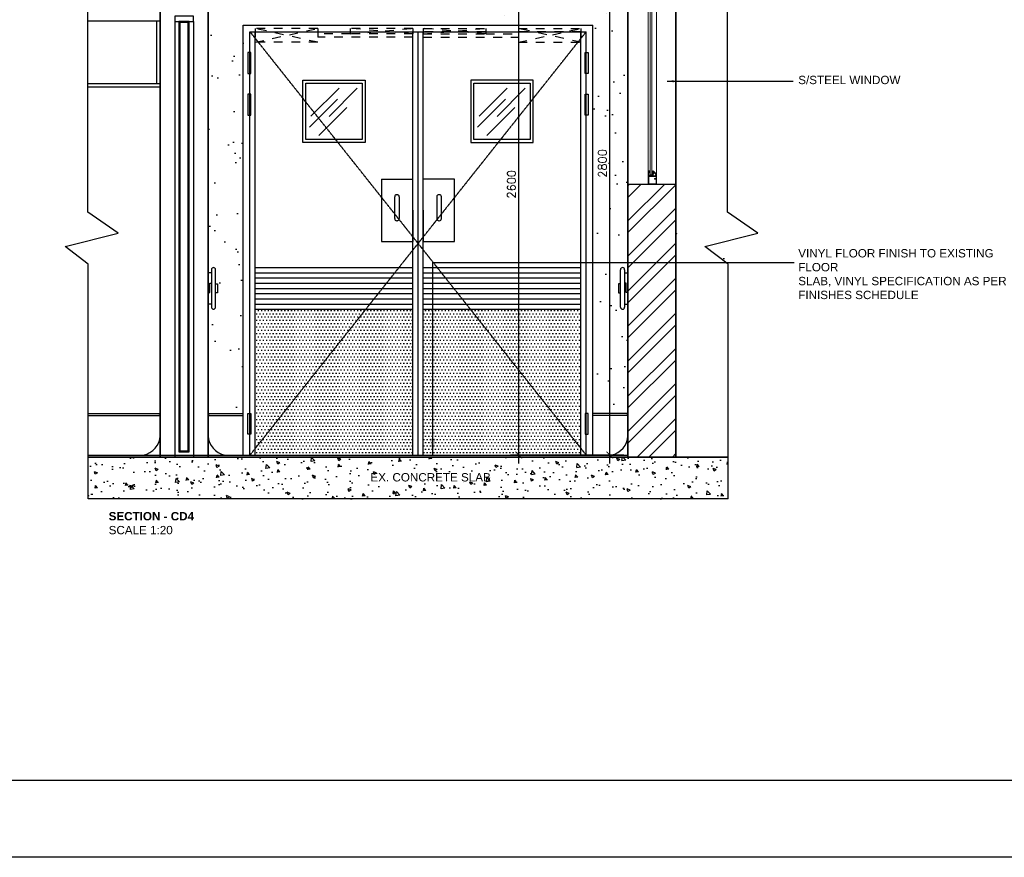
# Model space of a CAD drawing. Header units: millimetres. Extents: x -115474967 to 444143, y -74377 to 241828222.
# Tile 470 of 590: x 102967 to 107692, y 29514 to 33535. Entities that reach past the tile are written whole.
import ezdxf

# ---------------------------------------------------------------- set-up
doc = ezdxf.new("R2010")
doc.units = ezdxf.units.MM
doc.header["$MEASUREMENT"] = 0
for name, pattern in [('DASHDOT', [1, 0.5, -0.25, 0, -0.25]), ('Dashed', [280, 140, -140]), ('HIDDEN', [0.375, 0.25, -0.125])]:
    doc.linetypes.add(name, pattern=pattern)
for name, color, linetype in [('0-ELEV.1', 9, 'Continuous'), ('0-ELEV.25', 4, 'Continuous'), ('0-HACH', 9, 'Continuous'), ('00-6 H-Brickwork', 9, 'Continuous'), ('1-SIGNAG', 7, 'Continuous'), ('1-TEXT', 7, 'Continuous'), ('A.WINDOWS Unit', 1, 'Continuous'), ('BUMPER', 15, 'Continuous'), ('CEIL-NOTE', 4, 'Continuous'), ('DIMS-20', 9, 'Continuous'), ('DOOR', 7, 'Continuous'), ('Floor Finish - Vinyl', 4, 'Continuous'), ('GAG-Detail', 4, 'Continuous'), ('GRID LINES', 8, 'Continuous'), ('JOIN-SEC.25', 4, 'Continuous'), ('JOIN-SEC.35', 2, 'Continuous'), ('plaster', 8, 'Continuous'), ('STRU-CONC', 3, 'Continuous'), ('TEXT-20', 2, 'Continuous'), ('TILE', 9, 'Continuous'), ('WALL', 1, 'Continuous')]:
    doc.layers.add(name, color=color, linetype=linetype)
doc.layers.add('A-----NPP', color=6, linetype='Continuous', lineweight=15)
doc.layers.add('Concrete - Structural', color=5, linetype='Continuous', lineweight=25)
doc.styles.add('ARIAL', font='arial.ttf')
doc.styles.add('DIMS', font='simplex.shx')
doc.styles.add('TEXT-20', font='arial.ttf', dxfattribs={"height": 40})
doc.dimstyles.new('DIM-20', dxfattribs={"dimscale": 4, "dimtxt": 10, "dimasz": 8, "dimexe": 10, "dimexo": 5, "dimgap": 4, "dimtad": 1, "dimdec": 0, "dimrnd": 5, "dimdsep": 46, "dimtxsty": 'DIMS', "dimblk": 'ARCHTICK', "dimcen": 25, "dimdle": 10, "dimclrd": 9, "dimclre": 9, "dimclrt": 4, "dimadec": 0, "dimazin": 0, "dimtfac": 1, "dimtdec": 0, "dimtmove": 2, "dimatfit": 2, "dimfxl": 1, "dimtolj": 1, "dimtzin": 0, "dimarcsym": 0})
doc.dimstyles.new('DIM-50', dxfattribs={"dimscale": 10, "dimtxt": 10, "dimasz": 8, "dimexe": 10, "dimexo": 5, "dimgap": 4, "dimtad": 1, "dimdec": 0, "dimdsep": 46, "dimtxsty": 'ARIAL', "dimblk": 'ARCHTICK', "dimcen": 25, "dimdle": 10, "dimclrd": 9, "dimclre": 9, "dimclrt": 4, "dimadec": 0, "dimazin": 0, "dimtfac": 1, "dimtdec": 0, "dimtmove": 2, "dimatfit": 2, "dimfxl": 10, "dimfxlon": 1, "dimtolj": 1, "dimtzin": 0, "dimarcsym": 0})
pattern_1 = [(37.5, (256451.88, 272990.75), (-8.00016, 244.70662), [0, -193.04, 0, -215.9, 0, -206.375]), (7.5, (256451.9, 272990.75), (224.76164, 358.41255), [0, -104.14, 0, -173.99, 0, -66.675]), (327.5, (256295.67, 272990.75), (395.49619, 0.7186), [0, -63.5, 0, -228.6, 0, -298.45]), (317.5, (256295.67, 272990.75), (381.77823, 111.46466), [0, -31.75, 0, -149.86, 0, -171.45])]

# ---------------------------------------------------------------- blocks, each defined once
blk = doc.blocks.new('_ArchTick')
at = {"color": 0, "linetype": 'ByBlock', "const_width": 0.15}
blk.add_lwpolyline([(-0.5, -0.5), (0.5, 0.5)], dxfattribs=at)
blk = doc.blocks.new('*D807')
at = {"layer": 'Defpoints', "color": 0, "ltscale": 100, "transparency": 16777216}
for p in [(105362.9, 34044.8), (105586.2, 34044.8), (105806, 31444.9)]:
    blk.add_point(p, dxfattribs=at)
at = {"layer": 'DIMS-20', "color": 9, "lineweight": -2, "ltscale": 100, "transparency": 16777216}
for p, q in [((105362.9, 31404.9), (105362.9, 34084.8)), ((105566.2, 34044.8), (105322.9, 34044.8)), ((105786, 31444.9), (105322.9, 31444.9))]:
    blk.add_line(p, q, dxfattribs=at)
at = {"layer": 'DIMS-20', "color": 9, "lineweight": -2, "ltscale": 100, "transparency": 16777216, "xscale": 32, "yscale": 32, "zscale": 32}
for p, rotation in [((105362.9, 34044.8), 90), ((105362.9, 31444.9), 270)]:
    blk.add_blockref('_ArchTick', p, dxfattribs=dict(at, rotation=rotation))
at = {"layer": 'DIMS-20', "color": 4, "ltscale": 100, "transparency": 16777216, "insert": (105326.9, 32744.9), "char_height": 40, "attachment_point": 5, "rotation": 90, "style": 'DIMS'}
blk.add_mtext('\\A1;2600', dxfattribs=at)
blk = doc.blocks.new('*D812')
at = {"layer": 'Defpoints', "color": 0, "ltscale": 100, "transparency": 16777216}
for p in [(105799.5, 34244.9), (105886.2, 34244.9), (105886.2, 31444.9)]:
    blk.add_point(p, dxfattribs=at)
at = {"layer": 'DIMS-20', "color": 9, "lineweight": -2, "ltscale": 100, "transparency": 16777216}
for p, q in [((105799.5, 31404.9), (105799.5, 34284.9)), ((105866.2, 34244.9), (105759.5, 34244.9)), ((105866.2, 31444.9), (105759.5, 31444.9))]:
    blk.add_line(p, q, dxfattribs=at)
at = {"layer": 'DIMS-20', "color": 9, "lineweight": -2, "ltscale": 100, "transparency": 16777216, "xscale": 32, "yscale": 32, "zscale": 32}
for p, rotation in [((105799.5, 34244.9), 90), ((105799.5, 31444.9), 270)]:
    blk.add_blockref('_ArchTick', p, dxfattribs=dict(at, rotation=rotation))
at = {"layer": 'DIMS-20', "color": 4, "ltscale": 100, "transparency": 16777216, "insert": (105763.5, 32844.9), "char_height": 40, "attachment_point": 5, "rotation": 90, "style": 'DIMS'}
blk.add_mtext('\\A1;2800', dxfattribs=at)

msp = doc.modelspace()

# ---------------------------------------------------------------- hatches: boundary and pattern name
at = {"layer": '0-ELEV.1'}
h = msp.add_hatch(dxfattribs=at)
h.set_pattern_fill('AR-SAND', color=9, scale=5, style=0)
h.set_pattern_definition(pattern_1)
h.paths.add_polyline_path([(105886.15624, 34044.59717), (103871.15624, 34044.59717), (103871.15624, 33524.88783), (105886.15624, 33524.88783)])
h = msp.add_hatch(dxfattribs=at)
h.set_pattern_fill('AR-SAND', color=9, scale=5, style=0)
h.set_pattern_definition(pattern_1)
h.paths.add_polyline_path([(105886.15624, 33524.88783), (103871.15624, 33524.88783), (103871.15624, 32319.89111), (103887.15624, 32319.89111), (103887.15624, 32334.89111, -0.4142135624), (103897.15624, 32344.89111, -0.4142135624), (103907.15624, 32334.89111), (103907.15624, 32266.89111), (103917.15624, 32266.89111), (103917.15624, 32222.89111), (103907.15624, 32222.89111), (103907.15624, 32154.89111, -0.4142135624), (103897.15624, 32144.89111, -0.4142135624), (103887.15624, 32154.89111), (103887.15624, 32169.89111), (103871.15624, 32169.89111), (103871.15624, 31644.9914, -1), (103871.15624, 31634.9914), (104040.0902, 31634.94644), (104040.0902, 31644.94644), (103871.15624, 31644.94644), (103871.15624, 31634.9914, 1), (103871.15624, 31644.9914), (103871.15624, 31644.94644), (104040.0902, 31644.94644), (104040.0902, 33508.88783), (105717.0902, 33508.88783), (105717.0902, 31634.94644), (105886.15624, 31634.94644), (105886.15624, 32169.89111), (105870.15624, 32169.89111), (105870.15624, 32154.89111, -0.4142135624), (105860.15624, 32144.89111, -0.4142135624), (105850.15624, 32154.89111), (105850.15624, 32222.89111), (105840.15624, 32222.89111), (105840.15624, 32266.89111), (105850.15624, 32266.89111), (105850.15624, 32334.89111, -0.4142135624), (105860.15624, 32344.89111, -0.4142135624), (105870.15624, 32334.89111), (105870.15624, 32319.89111), (105886.15624, 32319.89111)])
h = msp.add_hatch(dxfattribs=at)
h.set_pattern_fill('AR-SAND', color=9, scale=5, style=0)
h.set_pattern_definition([(37.5, (256451.88, 272990.7), (-8.00016, 244.70662), [0, -193.04, 0, -215.9, 0, -206.375]), (7.5, (256451.9, 272990.7), (224.76164, 358.41255), [0, -104.14, 0, -173.99, 0, -66.675]), (327.5, (256295.67, 272990.7), (395.49619, 0.7186), [0, -63.5, 0, -228.6, 0, -298.45]), (317.5, (256295.67, 272990.7), (381.77823, 111.46466), [0, -31.75, 0, -149.86, 0, -171.45])])
edge = h.paths.add_edge_path()
edge.add_line((106366.02044, 32344.93621), (106366.02044, 32461.13847))
edge.add_arc((104484.4359, 33780.01489), 2297.78054, 321.35083848, 324.97187888, ccw=False)
edge.add_line((106278.96775, 32344.93621), (106366.02044, 32344.93621))
at = {"layer": '0-HACH'}
h = msp.add_hatch(dxfattribs=at)
h.set_pattern_fill('AR-CONC', color=8, scale=0.8, style=0)
h.set_pattern_definition([(130, (254473.44, 27366.33), (-145.747735, -12.75127), [15.24, -167.64]), (185, (254473.44, 27366.33), (28.19426, 152.84531), [12.192, -134.112]), (79.549, (254461.3, 27365.27), (-117.554, 140.09335), [12.952, -142.472]), (133.8158, (254473.44, 27406.97), (-216.86323, -33.63386), [22.86, -251.46]), (83.3644, (254455.37, 27404.17), (-189.9234, 197.94044), [19.428, -213.708]), (188.816, (254473.44, 27406.97), (-189.9237, 197.9401), [18.288, -201.168]), (159, (254453.12, 27396.81), (-121.2919, -81.812415), [15.24, -167.64]), (214, (254453.12, 27396.81), (-49.44162, 147.35037), [12.192, -134.112]), (108.5486, (254443.02, 27389.99), (-170.73319, 65.53829), [12.952, -142.472]), (142.5, (254473.445, 27366.33), (-2.470883, 67.644031), [0, -132.4864, 0, -136.144, 0, -134.62]), (172.5, (254473.445, 27366.33), (-53.45573, 80.14446), [0, -77.6224, 0, -129.4384, 0, -51.308]), (212.5, (254518.76, 27366.33), (-108.472476, -4.582995), [0, -50.8, 0, -158.496, 0, -210.312]), (222.5, (254539.08, 27366.33), (-118.503345, 20.34119), [0, -66.04, 0, -105.2576, 0, -149.352])])
h.paths.add_polyline_path([(103295.97841, 31434.84287), (103295.97841, 31234.84287), (106366.02044, 31234.84287), (106366.02044, 31434.84287)])
at = {"layer": '00-6 H-Brickwork'}
h = msp.add_hatch(dxfattribs=at)
h.set_pattern_fill('ANSI32', color=256, scale=12.5, angle=360, style=0)
h.set_pattern_definition([(45, (-85260.24, 294532.5), (-84.1899, 84.1899), []), (45, (-85204.12, 294532.5), (-84.1899, 84.1899), [])])
h.paths.add_polyline_path([(106116.15624, 32744.89457), (105886.15624, 32744.89331), (105886.15624, 31434.84287), (106116.15624, 31434.84287)])
h.paths.add_polyline_path([(105886.15624, 34244.89331), (106116.15624, 34244.89457), (106116.15624, 34981.16636), (105886.15624, 34981.16636)])
at = {"layer": '1-TEXT'}
h = msp.add_hatch(dxfattribs=at)
h.set_pattern_fill('DOTS', color=9, scale=10, style=0)
h.set_pattern_definition([(0, (67226.84, -381451.982), (7.9375, 15.875), [0, -15.875])])
h.paths.add_polyline_path([(104097.0902, 32144.88783), (104853.5902, 32144.88783), (104853.5902, 31444.88783), (104097.0902, 31444.88783)])
h = msp.add_hatch(dxfattribs=at)
h.set_pattern_fill('DOTS', color=9, scale=10, style=0)
h.set_pattern_definition([(180, (142530.34, -381451.982), (-7.9375, 15.875), [0, -15.875])])
h.paths.add_polyline_path([(105660.0902, 32144.88783), (104903.5902, 32144.88783), (104903.5902, 31444.88783), (105660.0902, 31444.88783)])

# ---------------------------------------------------------------- linework, layer by layer
for p, q in [((103711.15624, 33526.23121), (103711.15624, 31434.84287)), ((103801.15624, 33526.23121), (103801.15624, 31434.84287))]:
    msp.add_line(p, q)
at = {"color": 3}
for p, q in [((103907.15624, 32266.84615), (103917.15624, 32266.84615)), ((103917.15624, 32222.84615), (103907.15624, 32222.84615)), ((103917.15624, 32266.84615), (103917.15624, 32222.84615)), ((105850.15624, 32266.84615), (105840.15624, 32266.84615)), ((105840.15624, 32266.84615), (105840.15624, 32222.84615)), ((105840.15624, 32222.84615), (105850.15624, 32222.84615))]:
    msp.add_line(p, q, dxfattribs=at)
for points in [[(14259.94508, 42981.12756), (127356.6548, 42981.12756), (127356.6548, 29513.51943), (14259.94508, 29513.51943)], [(103776.15624, 33521.23121), (103736.15623, 33521.23121), (103736.15623, 31465.73121), (103776.15624, 31465.73121)]]:
    msp.add_lwpolyline(points, close=True)
for points in [[(103295.97841, 31234.84287), (103295.97841, 32361.05195), (103185.1374, 32445.37992), (103439.8545, 32510.01507), (103294.30163, 32611.00804), (103294.30163, 33855.13337), (103121.31964, 33952.71083), (103461.74107, 33988.24707), (103294.06972, 34084.70259), (103294.06972, 35191.25613)], [(106366.02044, 31234.84287), (106366.02044, 32361.05195), (106255.17943, 32445.37992), (106509.89652, 32510.01507), (106364.34366, 32611.00804), (106364.34366, 33855.13337), (106191.36167, 33952.71083), (106531.78309, 33988.24707), (106364.11175, 34084.70259), (106366.02044, 35191.25613)]]:
    msp.add_lwpolyline(points)
at = {"layer": '0-ELEV.1', "color": 9}
for p, q in [((104097.0902, 32319.89326), (104853.5902, 32319.89326)), ((104903.5902, 32319.89326), (105660.0902, 32319.89326)), ((104097.0902, 32294.87426), (104853.5902, 32294.87426)), ((104097.0902, 32269.88066), (104853.5902, 32269.88066)), ((104903.5902, 32294.87426), (105660.0902, 32294.87426)), ((104903.5902, 32269.88066), (105660.0902, 32269.88066)), ((104097.0902, 32244.88706), (104853.5902, 32244.88706)), ((104903.5902, 32244.88706), (105660.0902, 32244.88706)), ((104097.0902, 32219.89346), (104853.5902, 32219.89346)), ((104097.0902, 32194.87446), (104853.5902, 32194.87446)), ((104903.5902, 32219.89346), (105660.0902, 32219.89346)), ((104903.5902, 32194.87446), (105660.0902, 32194.87446)), ((104097.0902, 32169.88086), (104853.5902, 32169.88086)), ((104903.5902, 32169.88086), (105660.0902, 32169.88086))]:
    msp.add_line(p, q, dxfattribs=at)
at = {"layer": '0-ELEV.1', "color": 4, "linetype": 'Continuous'}
for p, q in [((103295.97841, 31644.94644), (103641.15624, 31644.94644)), ((103295.97841, 31634.94644), (103641.15624, 31634.94644)), ((103641.15624, 31537.8032), (103641.15624, 31644.94644)), ((103871.15624, 31537.8032), (103871.15624, 31644.94644)), ((105886.15624, 31537.8032), (105886.15624, 31644.94644)), ((106116.15966, 31537.8032), (106116.15966, 31644.94644))]:
    msp.add_line(p, q, dxfattribs=at)
at = {"layer": '0-ELEV.1', "color": 8, "linetype": 'Continuous'}
for p, q in [((103871.15624, 31644.94644), (104040.0902, 31644.94644)), ((103871.15624, 31634.94644), (104040.0902, 31634.94644)), ((105886.02417, 31644.94644), (105717.0902, 31644.94644)), ((105886.02417, 31634.94644), (105717.0902, 31634.94644))]:
    msp.add_line(p, q, dxfattribs=at)
at = {"layer": '0-ELEV.1', "color": 4, "linetype": 'Continuous'}
for centre, start, end in [((103641.15624, 31639.94644), 90, 270), ((103871.15624, 31639.94644), 270, 90), ((105886.15624, 31639.94644), 90, 270)]:
    msp.add_arc(centre, 5, start, end, dxfattribs=at)
at = {"layer": '0-ELEV.25'}
msp.add_lwpolyline([(110392.98673, 29882.47776), (98949.5729, 29882.47776), (98949.5729, 38510.33449), (110392.98673, 38510.33449)], close=True, dxfattribs=at)
at = {"layer": '1-SIGNAG', "color": 9, "linetype": 'Continuous'}
for p, q in [((104703.5842, 32769.83625), (104853.5902, 32769.83625)), ((104703.5842, 32769.83625), (104703.5842, 32469.83625)), ((105053.5962, 32769.83625), (104903.5902, 32769.83625)), ((105053.5962, 32469.83625), (105053.5962, 32769.83625)), ((104776.5872, 32694.83625), (104778.5872, 32694.83625)), ((104980.5932, 32694.83625), (104978.5932, 32694.83625)), ((104766.5872, 32579.83625), (104766.5872, 32684.83625)), ((104788.5872, 32684.83625), (104788.5872, 32579.83625)), ((104968.5932, 32684.83625), (104968.5932, 32579.83625)), ((104990.5932, 32579.83625), (104990.5932, 32684.83625)), ((104853.5902, 32619.83625), (104853.5902, 32469.83625)), ((104903.5902, 32619.83625), (104903.5902, 32469.83625)), ((104778.5872, 32569.83625), (104776.5872, 32569.83625)), ((104978.5932, 32569.83625), (104980.5932, 32569.83625)), ((104703.5842, 32469.83625), (104853.5902, 32469.83625)), ((104903.5902, 32469.83625), (105053.5962, 32469.83625))]:
    msp.add_line(p, q, dxfattribs=at)
for centre, start, end in [((104776.5872, 32684.83625), 90, 180), ((104778.5872, 32684.83625), 0, 90), ((104978.5932, 32684.83625), 90, 180), ((104980.5932, 32684.83625), 0, 90), ((104776.5872, 32579.83625), 180, 270), ((104778.5872, 32579.83625), 270, 0), ((104978.5932, 32579.83625), 180, 270), ((104980.5932, 32579.83625), 270, 0)]:
    msp.add_arc(centre, 10, start, end, dxfattribs=at)
at = {"layer": 'A-----NPP', "lineweight": 5}
for p, q in [((105983.65795, 34230.89394), (105983.65795, 33066.93494)), ((105983.65795, 34230.89394), (105983.65795, 33066.93494)), ((105983.65795, 34230.89394), (105983.66603, 32744.89384)), ((105992.55623, 32790.85479), (105992.55623, 34203.57527)), ((105992.55623, 32790.85479), (105992.55623, 34203.57527)), ((105992.55623, 32790.85479), (105992.55623, 34203.57527)), ((106001.14309, 32790.85479), (106001.14146, 34203.57527)), ((106001.14309, 32790.85479), (106001.14146, 34203.57527)), ((106001.14309, 32790.85479), (106001.14146, 34203.57527)), ((106023.65795, 34204.89394), (106023.65958, 32784.89406)), ((105983.65795, 33624.89394), (105983.65795, 33084.89394)), ((105983.65795, 33624.89394), (105983.65795, 33084.89394)), ((105983.65958, 32809.56088), (105988.65136, 32809.56088)), ((105986.63592, 32808.16465), (105985.31812, 32808.16465)), ((105985.31812, 32808.16465), (105985.31812, 32801.1059)), ((105985.31812, 32808.16465), (105985.31812, 32801.1059)), ((105985.31812, 32801.1059), (105986.63592, 32801.1059)), ((105985.70571, 32799.39939), (105985.70571, 32787.7641)), ((105985.70571, 32799.39939), (105985.70571, 32786.21273)), ((105987.79867, 32799.39939), (105985.70571, 32799.39939)), ((105986.63592, 32806.69084), (105986.63592, 32808.16465)), ((105987.79867, 32806.69084), (105986.63592, 32806.69084)), ((105986.63592, 32802.42457), (105987.79867, 32802.42457)), ((105986.63592, 32801.1059), (105986.63592, 32802.42457)), ((105987.79867, 32808.16465), (105987.79867, 32806.69084)), ((105988.65136, 32808.16465), (105987.79867, 32808.16465)), ((105987.79867, 32802.42457), (105987.79867, 32799.39939)), ((105991.0349, 32803.21371), (105988.53988, 32807.16949)), ((105988.65136, 32809.56088), (105988.65136, 32808.16465)), ((105992.55787, 32803.21371), (105991.0349, 32803.21371)), ((106008.88332, 32797.92559), (106003.84471, 32786.21273)), ((106005.1625, 32785.0492), (106010.51118, 32797.53775)), ((106005.23473, 32809.54594), (106005.23473, 32803.80167)), ((106005.23473, 32803.43296), (106006.09271, 32803.43296)), ((106006.09271, 32800.64049), (106005.23473, 32800.64049)), ((106005.23473, 32800.64049), (106005.23473, 32798.54614)), ((106005.23473, 32798.54614), (106008.88332, 32797.92559)), ((106006.09271, 32803.43296), (106006.09271, 32804.51892)), ((106006.09271, 32804.51892), (106008.88332, 32804.51892)), ((106008.88332, 32799.55453), (106006.09271, 32799.8648)), ((106023.65958, 32792.62766), (106006.22419, 32809.54594)), ((106023.65958, 32792.62766), (106006.22419, 32809.54594)), ((106008.88332, 32804.51892), (106008.88332, 32799.55453)), ((106010.51118, 32802.42457), (106021.28606, 32791.95281)), ((106010.51118, 32802.42457), (106021.28606, 32791.95281)), ((106018.49544, 32789.62575), (106017.72027, 32788.92763)), ((106021.28606, 32791.95281), (106021.28606, 32789.62575)), ((105983.65958, 32784.89406), (106023.65958, 32784.89406)), ((105983.65958, 32784.89406), (106023.65958, 32784.89406)), ((105983.65958, 32784.89406), (106023.65958, 32784.89406)), ((105983.65958, 32784.89406), (106023.65958, 32784.89406)), ((106003.84471, 32786.21273), (105985.70571, 32786.21273)), ((105985.70571, 32782.84793), (105985.70571, 32746.94019)), ((106021.47489, 32782.84793), (105985.70571, 32782.84793)), ((105985.70571, 32746.94019), (106021.47489, 32746.94019)), ((106003.84471, 32786.21273), (105986.5584, 32786.21273)), ((105986.5584, 32785.0492), (106005.1625, 32785.0492)), ((106013.11166, 32769.92275), (106013.11166, 32772.48979)), ((106013.11166, 32772.48979), (106017.453, 32772.48979)), ((106021.47489, 32769.92275), (106013.11166, 32769.92275)), ((106017.453, 32772.48979), (106017.453, 32771.305)), ((106017.453, 32771.305), (106021.47489, 32771.305)), ((106017.72027, 32788.92763), (106019.89075, 32785.12677)), ((106017.72027, 32788.92763), (106019.89075, 32785.12677)), ((106021.36024, 32785.12677), (106019.82101, 32788.25097)), ((106019.89075, 32785.12677), (106021.36024, 32785.12677)), ((106021.65205, 32784.89406), (106020.08517, 32788.07438)), ((106020.08517, 32788.07438), (106023.65958, 32788.07438)), ((106021.47489, 32771.305), (106021.47489, 32782.84793)), ((106021.47489, 32746.94019), (106021.47489, 32769.92275)), ((106023.65958, 32784.89406), (106023.65958, 32744.89406)), ((106023.65958, 32784.89406), (106023.65958, 32744.89406))]:
    msp.add_line(p, q, dxfattribs=at)
msp.add_lwpolyline([(105992.55623, 32790.85479), (106001.14309, 32790.85479)], dxfattribs=at)
for centre, radius, start, end in [((105992.58176, 32806.29403), 0.87184, 91.57056668, 268.42943332), ((105990.19948, 32800.17847), 15.15241, 28.33323731, 43.76059527), ((105990.71368, 32805.16278), 13.06688, 322.95443971, 351.7603619), ((105990.92879, 32805.81437), 14.48397, 314.84683515, 333.06787451), ((105990.39321, 32800.56959), 13.51286, 322.70530666, 354.41327953), ((105992.75483, 32800.25117), 12.59584, 311.75566593, 352.22027307), ((106007.07405, 32802.03673), 1.7066, 234.89869177, 125.10130823)]:
    msp.add_arc(centre, radius, start, end, dxfattribs=at)
at = {"layer": 'A.WINDOWS Unit', "color": 9}
for p, q in [((104040.0902, 31444.88783), (104040.0902, 33508.88783)), ((104040.0902, 33508.88783), (105717.0902, 33508.88783)), ((105717.0902, 31444.88783), (105717.0902, 33508.88783)), ((104072.0902, 31444.88783), (104072.0902, 33476.88783)), ((104072.0902, 33476.88783), (105685.0902, 33476.88783)), ((104097.0902, 31444.88783), (104097.0902, 33476.88783)), ((104853.5902, 31444.88783), (104853.5902, 33476.88783)), ((104878.5902, 31444.88783), (104878.5902, 33476.88783)), ((104903.5902, 31444.88783), (104903.5902, 33476.88783)), ((105660.0902, 31444.88783), (105660.0902, 33476.88783)), ((105685.0902, 31444.88783), (105685.0902, 33476.88783)), ((104325.3402, 33244.88783), (104625.3402, 33244.88783)), ((104325.3402, 32944.88783), (104325.3402, 33244.88783)), ((104340.3402, 33229.88783), (104610.3402, 33229.88783)), ((104340.3402, 32959.88783), (104340.3402, 33229.88783)), ((104610.3402, 33229.88783), (104610.3402, 32959.88783)), ((104625.3402, 33244.88783), (104625.3402, 32944.88783)), ((105431.8402, 33244.88783), (105131.8402, 33244.88783)), ((105131.8402, 33244.88783), (105131.8402, 32944.88783)), ((105146.8402, 32959.88783), (105146.8402, 33229.88783)), ((105146.8402, 33229.88783), (105416.8402, 33229.88783)), ((105416.8402, 33229.88783), (105416.8402, 32959.88783)), ((105431.8402, 32944.88783), (105431.8402, 33244.88783)), ((104625.3402, 32944.88783), (104325.3402, 32944.88783)), ((104610.3402, 32959.88783), (104340.3402, 32959.88783)), ((105131.8402, 32944.88783), (105431.8402, 32944.88783)), ((105416.8402, 32959.88783), (105146.8402, 32959.88783)), ((104097.0902, 32344.88783), (104853.5902, 32344.88783)), ((104903.5902, 32344.88783), (105660.0902, 32344.88783)), ((104097.0902, 32144.88783), (104853.5902, 32144.88783)), ((104903.5902, 32144.88783), (105660.0902, 32144.88783)), ((104072.0902, 31444.88783), (105685.0902, 31444.88783))]:
    msp.add_line(p, q, dxfattribs=at)
at = {"layer": 'A.WINDOWS Unit', "color": 9, "linetype": 'HIDDEN'}
for p, q in [((104072.0902, 33476.88783), (104878.5902, 32460.88783)), ((105685.0902, 33476.88783), (104878.5902, 32460.88783)), ((104878.5902, 32460.88783), (104072.0902, 31444.88783)), ((104878.5902, 32460.88783), (105685.0902, 31444.88783))]:
    msp.add_line(p, q, dxfattribs=at)
at = {"layer": 'BUMPER', "color": 2}
for p, q in [((103871.15624, 32169.84615), (103871.15624, 32319.84615)), ((103887.15624, 32319.84615), (103871.15624, 32319.84615)), ((105870.15624, 32319.84615), (105886.15624, 32319.84615)), ((105886.15624, 32169.84615), (105886.15624, 32319.84615)), ((103879.15624, 32224.84615), (103879.15624, 32269.84615)), ((103879.15624, 32269.84615), (103887.15624, 32269.84615)), ((105878.15624, 32269.84615), (105870.15624, 32269.84615)), ((105878.15624, 32224.84615), (105878.15624, 32269.84615)), ((103871.15624, 32224.84615), (103879.15624, 32224.84615)), ((105886.15624, 32224.84615), (105878.15624, 32224.84615)), ((103887.15624, 32169.84615), (103871.15624, 32169.84615)), ((105870.15624, 32169.84615), (105886.15624, 32169.84615))]:
    msp.add_line(p, q, dxfattribs=at)
at = {"layer": 'BUMPER', "color": 1}
for p, q in [((103887.15624, 32334.84615), (103887.15624, 32154.84615)), ((103907.15624, 32154.84615), (103907.15624, 32334.84615)), ((105850.15624, 32154.84615), (105850.15624, 32334.84615)), ((105870.15624, 32334.84615), (105870.15624, 32154.84615))]:
    msp.add_line(p, q, dxfattribs=at)
for centre, start, end in [((103897.15624, 32334.84615), 90, 180), ((103897.15624, 32334.84615), 0, 90), ((105860.15624, 32334.84615), 90, 180), ((105860.15624, 32334.84615), 0, 90), ((103897.15624, 32154.84615), 180, 270), ((103897.15624, 32154.84615), 270, 0), ((105860.15624, 32154.84615), 180, 270), ((105860.15624, 32154.84615), 270, 0)]:
    msp.add_arc(centre, 10, start, end, dxfattribs=at)
at = {"layer": 'Concrete - Structural', "ltscale": 100}
for p, q in [((106366.02044, 31434.84287), (103295.97841, 31434.84287)), ((106366.02044, 31234.84287), (103295.97841, 31234.84287))]:
    msp.add_line(p, q, dxfattribs=at)
at = {"layer": 'DIMS-20', "color": 9, "linetype": 'Dashed', "ltscale": 0.3}
for p, q in [((104097.0902, 33493.02357), (104097.0902, 33426.83571)), ((104397.08542, 33493.02357), (104097.0902, 33493.02357)), ((104397.08542, 33426.83571), (104097.0902, 33493.02357)), ((104097.0902, 33426.83571), (104397.08542, 33493.02357)), ((104097.0902, 33476.88783), (104397.08542, 33476.88783)), ((104397.08542, 33493.02357), (104397.08542, 33426.83571)), ((104553.59499, 33466.83571), (104397.08542, 33466.83571)), ((104853.5902, 33451.83571), (104397.08542, 33451.83571)), ((104553.59499, 33466.83571), (104853.5902, 33493.02357)), ((104853.5902, 33466.83571), (104553.59499, 33493.02357)), ((104853.5902, 33493.02357), (104553.59499, 33493.02357)), ((104553.59499, 33493.02357), (104553.59499, 33466.83571)), ((104553.59499, 33476.88783), (104853.5902, 33476.88783)), ((104853.5902, 33466.83571), (104553.59499, 33466.83571)), ((104853.5902, 33493.02357), (104853.5902, 33466.83571)), ((104903.5902, 33493.02357), (105203.58542, 33493.02357)), ((104903.5902, 33466.83571), (105203.58542, 33493.02357)), ((105203.58542, 33466.83571), (104903.5902, 33493.02357)), ((104903.5902, 33493.02357), (104903.5902, 33466.83571)), ((105203.58542, 33476.88783), (104903.5902, 33476.88783)), ((104903.5902, 33466.83571), (105203.58542, 33466.83571)), ((104903.5902, 33451.83571), (105360.09499, 33451.83571)), ((105203.58542, 33493.02357), (105203.58542, 33466.83571)), ((105203.58542, 33466.83571), (105360.09499, 33466.83571)), ((105660.0902, 33426.83571), (105360.09499, 33493.02357)), ((105360.09499, 33426.83571), (105660.0902, 33493.02357)), ((105360.09499, 33493.02357), (105660.0902, 33493.02357)), ((105360.09499, 33493.02357), (105360.09499, 33426.83571)), ((105660.0902, 33476.88783), (105360.09499, 33476.88783)), ((105660.0902, 33493.02357), (105660.0902, 33426.83571)), ((104397.08542, 33426.83571), (104097.0902, 33426.83571)), ((105360.09499, 33426.83571), (105660.0902, 33426.83571))]:
    msp.add_line(p, q, dxfattribs=at)
at = {"layer": 'DOOR', "color": 9}
for p, q in [((104077.0902, 33376.88783), (104062.0902, 33376.88783)), ((104062.0902, 33376.88783), (104062.0902, 33276.88783)), ((104077.0902, 33276.88783), (104077.0902, 33376.88783)), ((105680.0902, 33276.88783), (105680.0902, 33376.88783)), ((105680.0902, 33376.88783), (105695.0902, 33376.88783)), ((105695.0902, 33376.88783), (105695.0902, 33276.88783)), ((104062.0902, 33276.88783), (104077.0902, 33276.88783)), ((105695.0902, 33276.88783), (105680.0902, 33276.88783)), ((104077.0902, 33176.88783), (104062.0902, 33176.88783)), ((104062.0902, 33176.88783), (104062.0902, 33076.88783)), ((104077.0902, 33076.88783), (104077.0902, 33176.88783)), ((104364.97973, 33071.78441), (104499.97973, 33206.78441)), ((104451.85649, 33070.82806), (104586.85649, 33205.82806)), ((105171.47973, 33071.78441), (105306.47973, 33206.78441)), ((105258.35649, 33070.82806), (105393.35649, 33205.82806)), ((105680.0902, 33076.88783), (105680.0902, 33176.88783)), ((105680.0902, 33176.88783), (105695.0902, 33176.88783)), ((105695.0902, 33176.88783), (105695.0902, 33076.88783)), ((104357.25263, 33018.52771), (104492.25263, 33153.52771)), ((105163.75263, 33018.52771), (105298.75263, 33153.52771)), ((104062.0902, 33076.88783), (104077.0902, 33076.88783)), ((104402.17623, 32978.9061), (104537.17623, 33113.9061)), ((105208.67623, 32978.9061), (105343.67623, 33113.9061)), ((105695.0902, 33076.88783), (105680.0902, 33076.88783)), ((104062.0902, 31544.88783), (104062.0902, 31644.88783)), ((104062.0902, 31644.88783), (104077.0902, 31644.88783)), ((104077.0902, 31644.88783), (104077.0902, 31544.88783)), ((105680.0902, 31644.88783), (105680.0902, 31544.88783)), ((105695.0902, 31644.88783), (105680.0902, 31644.88783)), ((105695.0902, 31544.88783), (105695.0902, 31644.88783)), ((104077.0902, 31544.88783), (104062.0902, 31544.88783)), ((105680.0902, 31544.88783), (105695.0902, 31544.88783))]:
    msp.add_line(p, q, dxfattribs=at)
at = {"layer": 'DOOR', "color": 4}
for points in [[(103801.15624, 33551.23121), (103711.15624, 33551.23121), (103711.15624, 33526.23121), (103801.15624, 33526.23121)], [(103781.15624, 33526.23121), (103731.15623, 33526.23121), (103731.15623, 31460.73121), (103781.15624, 31460.73121)]]:
    msp.add_lwpolyline(points, close=True, dxfattribs=at)
at = {"layer": 'Floor Finish - Vinyl', "color": 4, "ltscale": 100}
msp.add_line((103295.97841, 31444.87922), (105886.15624, 31444.89592), dxfattribs=at)
at = {"layer": 'GAG-Detail', "color": 8}
msp.add_open_spline([(106116.15966, 32502.5287), (106117.75093, 32505.60788), (106119.33794, 32508.70143), (106120.92025, 32511.81088)], degree=3, dxfattribs=at)
at = {"layer": 'GRID LINES', "linetype": 'DASHDOT', "ltscale": 5}
msp.add_line((106366.02044, 31434.84287), (103295.97841, 31434.84287), dxfattribs=at)
at = {"layer": 'JOIN-SEC.25', "linetype": 'Continuous'}
for p, q in [((103295.97841, 33528.87733), (103641.13422, 33528.87733)), ((103625.13422, 33228.87733), (103625.13422, 33528.87733)), ((103295.97841, 33228.87733), (103641.13422, 33228.87733)), ((103295.97841, 33212.87733), (103641.13422, 33212.87733))]:
    msp.add_line(p, q, dxfattribs=at)
at = {"layer": 'JOIN-SEC.35', "color": 3, "linetype": 'Continuous'}
msp.add_line((106116.15961, 31744.89397), (106116.15961, 32344.89785), dxfattribs=at)
at = {"layer": 'plaster', "ltscale": 0.1}
for p, q in [((103641.15281, 34991.25613), (103641.15281, 31434.84287)), ((103641.15624, 31434.84287), (103641.15624, 34991.25613)), ((103871.15624, 31434.84287), (103871.15624, 34991.25613)), ((103871.15624, 34991.25613), (103871.15624, 31434.84287)), ((105886.15624, 34991.25613), (105886.15624, 31434.84287)), ((106116.15966, 34991.25613), (106116.15966, 31434.84287))]:
    msp.add_line(p, q, dxfattribs=at)
at = {"layer": 'STRU-CONC'}
msp.add_line((103295.97841, 31434.84287), (106366.02044, 31434.84287), dxfattribs=at)
at = {"layer": 'TILE', "color": 4}
for centre, start, end in [((103543.15889, 31541.37476), 280.47402967, 357.91275042), ((103969.15358, 31541.37476), 182.08724958, 259.52597033), ((105788.15889, 31541.37476), 280.47402967, 357.91275042)]:
    msp.add_arc(centre, 98.06241, start, end, dxfattribs=at)
at = {"layer": 'WALL'}
for p, q in [((103641.15281, 31434.84287), (103641.15281, 34981.16636)), ((103871.15281, 31434.84287), (103871.15281, 34981.16636)), ((105886.15624, 31434.84287), (105886.15624, 34981.16636)), ((106116.15624, 31434.84287), (106116.15624, 34981.16636)), ((105886.15624, 32744.89331), (106116.15966, 32744.89457))]:
    msp.add_line(p, q, dxfattribs=at)

# ---------------------------------------------------------------- texts
at = {"layer": 'TEXT-20', "color": 7, "linetype": 'Continuous', "char_height": 40, "attachment_point": 1, "style": 'TEXT-20'}
for s, insert, width in [('S/STEEL WINDOW ', (106703.16024, 33265.67356), 595.2210341), ('VINYL FLOOR FINISH TO EXISTING FLOOR \\PSLAB, VINYL SPECIFICATION AS PER \\PFINISHES SCHEDULE', (106703.15473, 32433.60518), 1009.6451974), ('{\\C7;EX. CONCRETE SLAB}', (104650.24517, 31358.08643), 1941.8942181), ('{\\fArial|b1|i0|c0|p34;\\C3;SECTION - CD4\\P}SCALE 1:20', (103394.10163, 31171.17194), 6478.129692)]:
    msp.add_mtext(s, dxfattribs=dict(at, insert=insert, width=width))

# ---------------------------------------------------------------- dimensions: what is measured, and where the dimension line sits
at = {"layer": 'DIMS-20', "ltscale": 100}
for base, p1, p2, picture, middle in [((105799.47903, 34244.89331), (105886.15624, 31444.89592), (105886.15624, 34244.89331), '*D812', (105763.47903, 32844.89462)), ((105362.93345, 34044.81747), (105805.98563, 31444.94633), (105586.15624, 34044.81747), '*D807', (105326.93345, 32744.8819))]:
    dim = msp.add_linear_dim(base=base, p1=p1, p2=p2, angle=90, dimstyle='DIM-20', dxfattribs=at)
    dim.commit()
    dim.dimension.update_dxf_attribs({"geometry": picture, "text_midpoint": middle})

# ---------------------------------------------------------------- leaders
at = {"layer": 'CEIL-NOTE', "color": 7}
msp.add_leader([(104949.08551, 31444.92744), (104949.08277, 32369.32472), (106683.7791, 32369.32472)], dimstyle='DIM-50', override={"dimtad": 0}, dxfattribs=at)
at = {"layer": 'TEXT-20'}
msp.add_leader([(106073.98833, 33239.43294), (106678.70165, 33239.43294)], dimstyle='DIM-20', override={"dimtad": 0}, dxfattribs=at)

doc.saveas('drawing.dxf')
